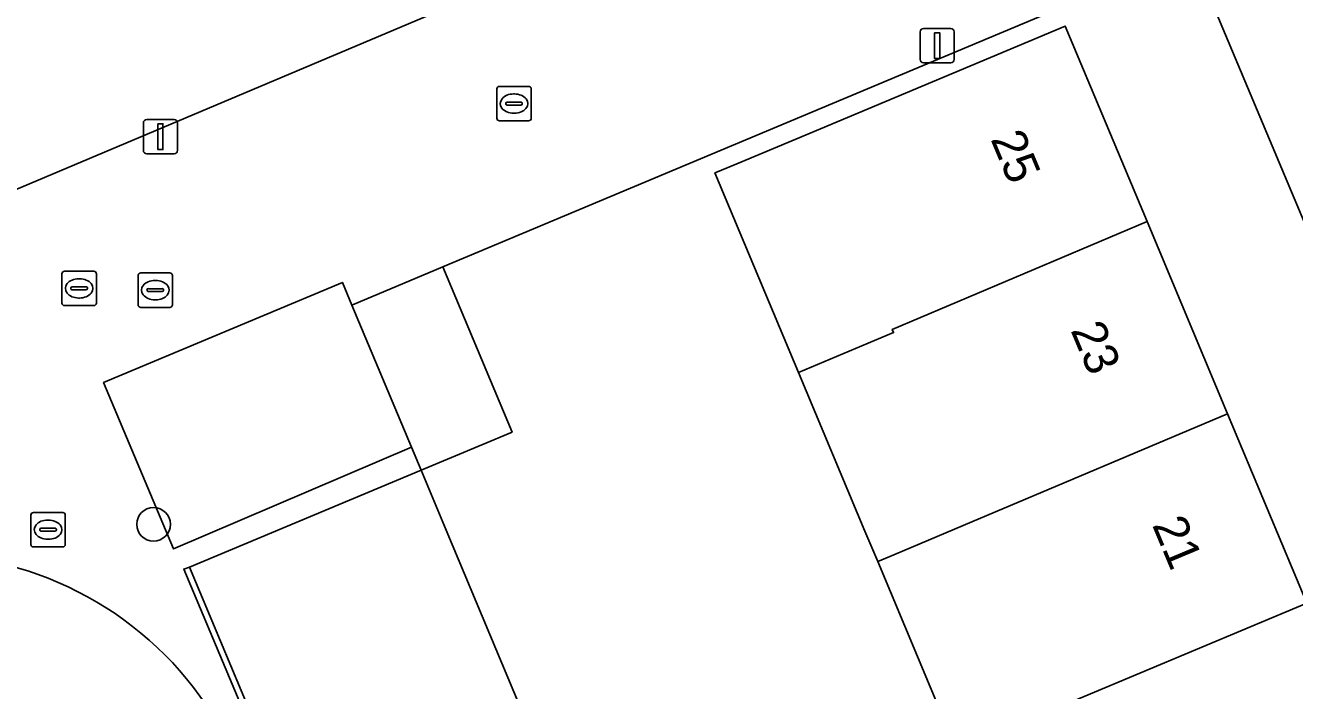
# Model space of a CAD drawing. Extents: x 157767 to 159172, y 387839 to 389425.
# Drawn here: x 158940.73 to 158977.62, y 388350.56 to 388369.89 of the extents above; entities that cross this region are included whole.
import ezdxf

# ---------------------------------------------------------------- set-up
doc = ezdxf.new("R2010")
doc.units = 0
for name, color, linetype in [('IMGEO_Boom', 7, 'Continuous'), ('IMGEO_Erf', 7, 'Continuous'), ('IMGEO_Kolk', 7, 'Continuous'), ('IMGEO_Lichtmast', 7, 'Continuous'), ('IMGEO_Pand', 7, 'Continuous'), ('IMGEO_Pand_nummerreeks', 7, 'Continuous'), ('IMGEO_Parkeervlak_open', 7, 'Continuous'), ('IMGEO_Rijbaan_lokaal_open', 7, 'Continuous'), ('IMGEO_Rioolput', 7, 'Continuous'), ('IMGEO_Voetpad_open', 7, 'Continuous')]:
    doc.layers.add(name, color=color, linetype=linetype)

msp = doc.modelspace()

# ---------------------------------------------------------------- linework, layer by layer
at = {"layer": 'IMGEO_Boom'}
msp.add_circle((158944.452, 388355.394), 0.489, dxfattribs=at)
at = {"layer": 'IMGEO_Erf'}
for points in [[(158893.417, 388372.607), (158884.594, 388368.881), (158894.893, 388344.493), (158903.706, 388348.215), (158904.663, 388345.949), (158893.85, 388341.383), (158892.902, 388343.626), (158885.364, 388340.443), (158883.881, 388343.954), (158882.795, 388343.494), (158875.426, 388360.972), (158874.528, 388360.59), (158878.652, 388350.839), (158884.896, 388336.062), (158906.695, 388345.22), (158907.404, 388343.63), (158936.033, 388355.736), (158935.63, 388357.041), (158937.782, 388357.912), (158935.672, 388363.11), (158969.976, 388377.598)], [(159000, 388311.619), (158974.612, 388372.008), (158952.865, 388362.877), (158954.875, 388358.077), (158952.229, 388356.968), (158952.961, 388355.221), (158955.278, 388349.69)], [(158978.732, 388327.157), (158977.032, 388326.417), (158976.547, 388326.232), (158974.14, 388331.9), (158974.618, 388332.103), (158977.538, 388333.343), (158975.212, 388338.895), (158972.421, 388337.71), (158971.216, 388340.631), (158970.124, 388343.276), (158967.813, 388348.795), (158965.504, 388354.31), (158965.134, 388355.196), (158963.202, 388359.807), (158960.772, 388365.609), (158960.843, 388365.638), (158961.524, 388365.924), (158963.538, 388366.767), (158970.957, 388369.874), (158973.336, 388364.195), (158975.676, 388358.608), (158977.981, 388353.103)], [(158948.498, 388346.98), (158945.496, 388354.147), (158945.329, 388354.091), (158954.045, 388333.364)]]:
    msp.add_lwpolyline(points, dxfattribs=at)
at = {"layer": 'IMGEO_Kolk'}
for p, q in [((158954.43, 388367.197), (158954.43, 388368.049)), ((158954.505, 388368.123), (158955.357, 388368.123)), ((158954.918, 388367.903), (158954.943, 388367.903)), ((158955.431, 388368.049), (158955.431, 388367.197)), ((158954.689, 388367.617), (158954.689, 388367.629)), ((158955.127, 388367.58), (158954.729, 388367.58)), ((158954.732, 388367.666), (158955.13, 388367.666)), ((158955.173, 388367.629), (158955.173, 388367.617)), ((158954.941, 388367.343), (158954.916, 388367.343)), ((158955.357, 388367.123), (158954.505, 388367.123)), ((158941.864, 388362.751), (158942.716, 388362.751)), ((158941.789, 388361.825), (158941.789, 388362.677)), ((158942.277, 388362.531), (158942.302, 388362.531)), ((158942.79, 388362.677), (158942.79, 388361.825)), ((158942.048, 388362.245), (158942.048, 388362.257)), ((158942.486, 388362.208), (158942.088, 388362.208)), ((158942.091, 388362.294), (158942.489, 388362.294)), ((158942.3, 388361.971), (158942.275, 388361.971)), ((158942.532, 388362.257), (158942.532, 388362.245)), ((158942.716, 388361.751), (158941.864, 388361.751))]:
    msp.add_line(p, q, dxfattribs=at)
for points in [[(158954.43, 388367.197), (158954.43, 388368.049)], [(158954.505, 388368.123), (158955.357, 388368.123)], [(158955.431, 388368.049), (158955.431, 388367.197)], [(158955.357, 388367.123), (158954.505, 388367.123)], [(158941.864, 388362.751), (158942.716, 388362.751)], [(158941.789, 388361.825), (158941.789, 388362.677)], [(158942.79, 388362.677), (158942.79, 388361.825)], [(158942.716, 388361.751), (158941.864, 388361.751)]]:
    msp.add_lwpolyline(points, dxfattribs=at)
for centre, radius, start, end in [((158954.507, 388368.047), 0.0765, 91.552, 178.448), ((158954.507, 388368.047), 0.0765, 91.552, 178.448), ((158955.355, 388368.047), 0.0765, 1.552, 88.448), ((158955.355, 388368.047), 0.0765, 1.552, 88.448), ((158954.729, 388367.626), 0.0403, 85.8775, 175.7526), ((158954.726, 388367.616), 0.0366, 178.938, 274.7102), ((158955.13, 388367.623), 0.043, 264.8664, 352.4533), ((158955.134, 388367.628), 0.0386, 1.7309, 96.639), ((158954.507, 388367.199), 0.0765, 181.552, 268.448), ((158954.507, 388367.199), 0.0765, 181.552, 268.448), ((158955.355, 388367.199), 0.0765, 271.552, 358.448), ((158955.355, 388367.199), 0.0765, 271.552, 358.448), ((158941.866, 388362.675), 0.0765, 91.552, 178.448), ((158941.866, 388362.675), 0.0765, 91.552, 178.448), ((158942.714, 388362.675), 0.0765, 1.552, 88.448), ((158942.714, 388362.675), 0.0765, 1.552, 88.448), ((158942.088, 388362.254), 0.0403, 85.8775, 175.7526), ((158942.085, 388362.244), 0.0366, 178.938, 274.7102), ((158942.489, 388362.251), 0.043, 264.8664, 352.4533), ((158942.493, 388362.256), 0.0386, 1.7309, 96.639), ((158941.866, 388361.827), 0.0765, 181.552, 268.448), ((158941.866, 388361.827), 0.0765, 181.552, 268.448), ((158942.714, 388361.827), 0.0765, 271.552, 358.448), ((158942.714, 388361.827), 0.0765, 271.552, 358.448)]:
    msp.add_arc(centre, radius, start, end, dxfattribs=at)
for centre, major_axis, ratio, start_param, end_param in [((158954.917, 388367.623), (-0.387, 0.002), 0.722429, 4.712389, 7.853982), ((158954.942, 388367.623), (-0.39, 0.002), 0.717154, 1.570796, 4.712389), ((158942.276, 388362.251), (-0.387, 0.002), 0.722429, 4.712389, 7.853982), ((158942.301, 388362.251), (-0.39, 0.002), 0.717154, 1.570796, 4.712389)]:
    msp.add_ellipse(centre, major_axis=major_axis, ratio=ratio, start_param=start_param, end_param=end_param, dxfattribs=at)
at = {"layer": 'IMGEO_Lichtmast'}
for p, q in [((158966.836, 388369.807), (158967.626, 388369.807)), ((158967.626, 388369.807), (158966.836, 388369.807)), ((158966.736, 388368.907), (158966.736, 388369.707)), ((158966.736, 388369.707), (158966.736, 388368.907)), ((158967.726, 388369.707), (158967.726, 388368.907)), ((158967.726, 388368.907), (158967.726, 388369.707)), ((158967.626, 388368.807), (158966.836, 388368.807)), ((158966.836, 388368.807), (158967.626, 388368.807)), ((158944.257, 388367.162), (158945.047, 388367.162)), ((158945.047, 388367.162), (158944.257, 388367.162)), ((158944.157, 388366.262), (158944.157, 388367.062)), ((158944.157, 388367.062), (158944.157, 388366.262)), ((158945.147, 388367.062), (158945.147, 388366.262)), ((158945.147, 388366.262), (158945.147, 388367.062)), ((158945.047, 388366.162), (158944.257, 388366.162)), ((158944.257, 388366.162), (158945.047, 388366.162))]:
    msp.add_line(p, q, dxfattribs=at)
for points in [[(158967.156, 388369.682), (158967.306, 388369.682), (158967.306, 388368.932), (158967.156, 388368.932), (158967.156, 388369.682)], [(158944.577, 388367.037), (158944.727, 388367.037), (158944.727, 388366.287), (158944.577, 388366.287), (158944.577, 388367.037)]]:
    msp.add_lwpolyline(points, dxfattribs=at)
for centre, start, end in [((158966.836, 388369.707), 90, 180), ((158966.836, 388369.707), 90, 180), ((158967.626, 388369.707), 0, 90), ((158967.626, 388369.707), 360, 90), ((158966.836, 388368.907), 180, 270), ((158966.836, 388368.907), 180, 270), ((158967.626, 388368.907), 270, 0), ((158967.626, 388368.907), 270, 0), ((158944.257, 388367.062), 90, 180), ((158944.257, 388367.062), 90, 180), ((158945.047, 388367.062), 0, 90), ((158945.047, 388367.062), 360, 90), ((158944.257, 388366.262), 180, 270), ((158944.257, 388366.262), 180, 270), ((158945.047, 388366.262), 270, 0), ((158945.047, 388366.262), 270, 0)]:
    msp.add_arc(centre, 0.1, start, end, dxfattribs=at)
at = {"layer": 'IMGEO_Pand'}
for points in [[(158970.957, 388369.874), (158963.538, 388366.767), (158961.524, 388365.924), (158960.843, 388365.638), (158960.772, 388365.609), (158963.202, 388359.807), (158965.967, 388360.965), (158965.928, 388361.059), (158973.336, 388364.195)], [(158965.975, 388354.508), (158968.244, 388355.47), (158975.676, 388358.608), (158973.336, 388364.195), (158965.928, 388361.059), (158965.967, 388360.965), (158963.202, 388359.807), (158965.134, 388355.196), (158965.504, 388354.31)], [(158952.229, 388356.968), (158954.875, 388358.077), (158952.865, 388362.877), (158950.218, 388361.768), (158951.95, 388357.634)], [(158975.676, 388358.608), (158968.244, 388355.47), (158965.975, 388354.508), (158965.504, 388354.31), (158967.813, 388348.795), (158968.27, 388349.03), (158977.981, 388353.103)], [(158952.961, 388355.221), (158952.229, 388356.968), (158945.496, 388354.147), (158948.498, 388346.98), (158949.292, 388347.313), (158955.278, 388349.69)], [(158977.981, 388353.103), (158968.27, 388349.03), (158967.813, 388348.795), (158970.124, 388343.276), (158971.021, 388343.656), (158980.293, 388347.582)]]:
    msp.add_lwpolyline(points, close=True, dxfattribs=at)
at = {"layer": 'IMGEO_Parkeervlak_open'}
msp.add_lwpolyline([(158950.218, 388361.768), (158949.942, 388362.426), (158942.998, 388359.515), (158945.031, 388354.681), (158951.95, 388357.634)], close=True, dxfattribs=at)
at = {"layer": 'IMGEO_Rijbaan_lokaal_open'}
msp.add_arc((158937.74, 388344.566), 9.952, 23.0354, 81.3555, dxfattribs=at)
at = {"layer": 'IMGEO_Rioolput'}
for p, q in [((158944.003, 388361.774), (158944.003, 388362.626)), ((158944.078, 388362.7), (158944.93, 388362.7)), ((158944.491, 388362.48), (158944.516, 388362.48)), ((158945.004, 388362.626), (158945.004, 388361.774)), ((158944.262, 388362.194), (158944.262, 388362.206)), ((158944.7, 388362.157), (158944.302, 388362.157)), ((158944.305, 388362.243), (158944.703, 388362.243)), ((158944.746, 388362.206), (158944.746, 388362.194)), ((158944.93, 388361.7), (158944.078, 388361.7)), ((158944.514, 388361.92), (158944.489, 388361.92)), ((158940.96, 388355.738), (158941.812, 388355.738)), ((158940.885, 388354.812), (158940.885, 388355.664)), ((158941.373, 388355.518), (158941.398, 388355.518)), ((158941.886, 388355.664), (158941.886, 388354.812)), ((158941.144, 388355.232), (158941.144, 388355.244)), ((158941.582, 388355.195), (158941.184, 388355.195)), ((158941.187, 388355.281), (158941.585, 388355.281)), ((158941.396, 388354.958), (158941.371, 388354.958)), ((158941.628, 388355.244), (158941.628, 388355.232)), ((158941.812, 388354.738), (158940.96, 388354.738))]:
    msp.add_line(p, q, dxfattribs=at)
for points in [[(158944.003, 388361.774), (158944.003, 388362.626)], [(158944.078, 388362.7), (158944.93, 388362.7)], [(158945.004, 388362.626), (158945.004, 388361.774)], [(158944.93, 388361.7), (158944.078, 388361.7)], [(158940.96, 388355.738), (158941.812, 388355.738)], [(158940.885, 388354.812), (158940.885, 388355.664)], [(158941.886, 388355.664), (158941.886, 388354.812)], [(158941.812, 388354.738), (158940.96, 388354.738)]]:
    msp.add_lwpolyline(points, dxfattribs=at)
for centre, radius, start, end in [((158944.08, 388362.624), 0.0765, 91.552, 178.448), ((158944.08, 388362.624), 0.0765, 91.552, 178.448), ((158944.928, 388362.624), 0.0765, 1.552, 88.448), ((158944.928, 388362.624), 0.0765, 1.552, 88.448), ((158944.302, 388362.203), 0.0403, 85.8775, 175.7526), ((158944.299, 388362.193), 0.0366, 178.938, 274.7102), ((158944.703, 388362.2), 0.043, 264.8664, 352.4533), ((158944.707, 388362.205), 0.0386, 1.7309, 96.639), ((158944.08, 388361.776), 0.0765, 181.552, 268.448), ((158944.08, 388361.776), 0.0765, 181.552, 268.448), ((158944.928, 388361.776), 0.0765, 271.552, 358.448), ((158944.928, 388361.776), 0.0765, 271.552, 358.448), ((158940.962, 388355.662), 0.0765, 91.552, 178.448), ((158940.962, 388355.662), 0.0765, 91.552, 178.448), ((158941.81, 388355.662), 0.0765, 1.552, 88.448), ((158941.81, 388355.662), 0.0765, 1.552, 88.448), ((158941.184, 388355.241), 0.0403, 85.8775, 175.7526), ((158941.181, 388355.231), 0.0366, 178.938, 274.7102), ((158941.585, 388355.238), 0.043, 264.8664, 352.4533), ((158941.589, 388355.243), 0.0386, 1.7309, 96.639), ((158940.962, 388354.814), 0.0765, 181.552, 268.448), ((158940.962, 388354.814), 0.0765, 181.552, 268.448), ((158941.81, 388354.814), 0.0765, 271.552, 358.448), ((158941.81, 388354.814), 0.0765, 271.552, 358.448)]:
    msp.add_arc(centre, radius, start, end, dxfattribs=at)
for centre, major_axis, ratio, start_param, end_param in [((158944.49, 388362.2), (-0.387, 0.002), 0.722429, 4.712389, 7.853982), ((158944.515, 388362.2), (-0.39, 0.002), 0.717154, 1.570796, 4.712389), ((158941.372, 388355.238), (-0.387, 0.002), 0.722429, 4.712389, 7.853982), ((158941.397, 388355.238), (-0.39, 0.002), 0.717154, 1.570796, 4.712389)]:
    msp.add_ellipse(centre, major_axis=major_axis, ratio=ratio, start_param=start_param, end_param=end_param, dxfattribs=at)
at = {"layer": 'IMGEO_Voetpad_open'}
for points in [[(158952.229, 388356.968), (158951.95, 388357.634), (158945.031, 388354.681), (158942.998, 388359.515), (158949.942, 388362.426), (158950.218, 388361.768), (158952.865, 388362.877), (158974.612, 388372.008), (158973.825, 388373.847), (158971.863, 388373.052), (158969.976, 388377.598), (158935.672, 388363.11), (158937.782, 388357.912), (158939.236, 388354.405)], [(158969.999, 388279.816), (158970.909, 388277.747), (158972.744, 388276.742), (159000, 388288.123), (159005.037, 388290.226), (159003.117, 388294.738), (159006.541, 388296.138), (159005.739, 388297.968), (159000, 388295.581), (158981.261, 388287.789), (158974.373, 388284.924), (158972.601, 388289.236), (158979.48, 388292.115), (158979.328, 388292.484), (158977.437, 388291.693), (158973.299, 388289.96), (158972.447, 388289.604), (158956.685, 388327.087), (158954.045, 388333.364), (158945.329, 388354.091), (158945.496, 388354.147), (158952.229, 388356.968)]]:
    msp.add_lwpolyline(points, dxfattribs=at)
msp.add_lwpolyline([(158978.019, 388371.948), (158977.604, 388372.936), (158980.522, 388374.161), (158979.637, 388376.224), (158976.31, 388374.855), (158973.825, 388373.847), (158974.612, 388372.008), (159000, 388311.619), (159005.739, 388297.968), (159006.541, 388296.138), (159007.122, 388296.375), (159011.284, 388298.077), (159010.64, 388299.976), (159008.559, 388299.125), (159008.145, 388300.117), (159000, 388319.621)], close=True, dxfattribs=at)
msp.add_arc((158937.74, 388344.566), 9.952, 23.0354, 81.3555, dxfattribs=at)

# ---------------------------------------------------------------- texts
at = {"layer": 'IMGEO_Pand_nummerreeks'}
for s, rotation, p in [('25', 292.7233, (158968.776, 388366.593)), ('23', 292.7253, (158971.102, 388361.038)), ('21', 292.7233, (158973.473, 388355.379))]:
    msp.add_text(s, height=1, rotation=rotation, dxfattribs=at).set_placement(p)

doc.saveas('drawing.dxf')
